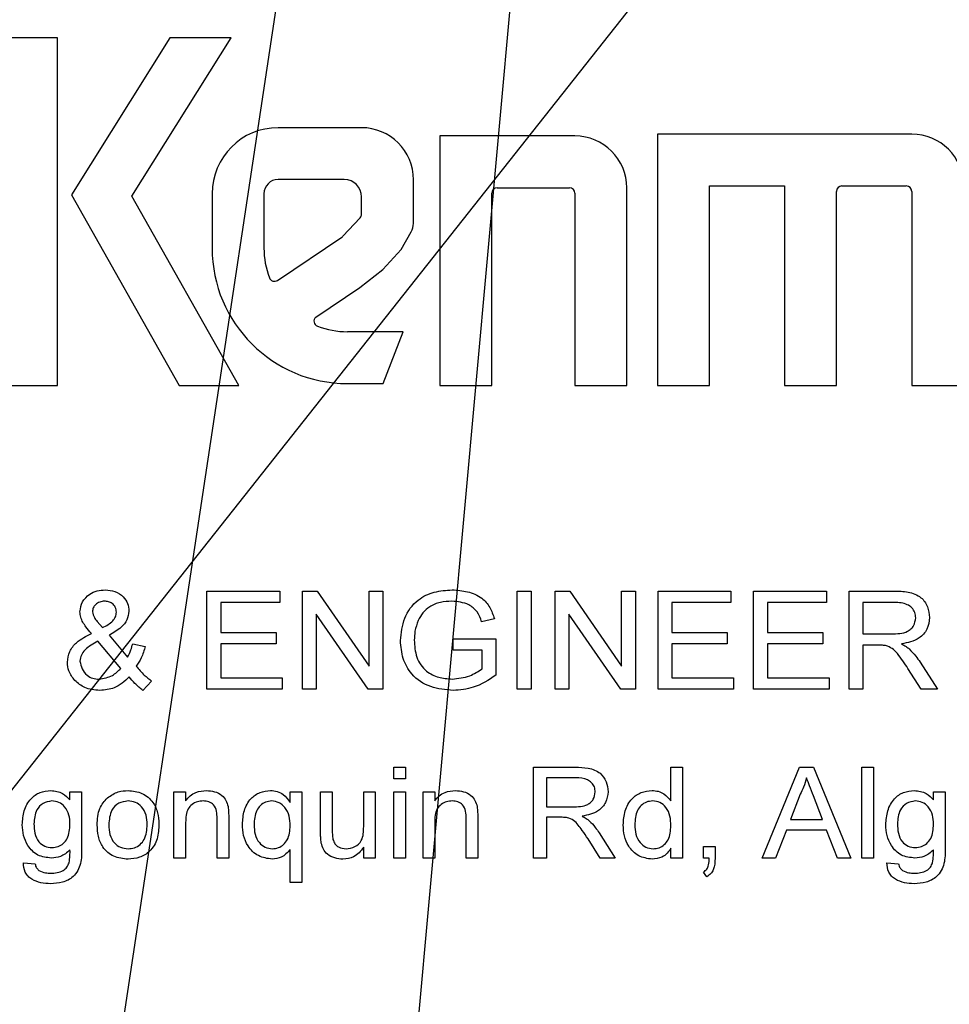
# Model space of a CAD drawing. Header units: inches. Extents: x 1880 to 2363, y -453 to -54.
# Tile 349 of 656: x 2040.146 to 2040.999, y -270.901 to -269.998. Entities that reach past the tile are written whole.
import ezdxf

# ---------------------------------------------------------------- set-up
doc = ezdxf.new("R2010")
doc.units = ezdxf.units.IN
doc.header["$LTSCALE"] = 0.5
doc.header["$MEASUREMENT"] = 0
doc.layers.add('DSS-M-S', color=53, linetype='Continuous')
doc.layers.add('SID-M-S', color=105, linetype='Continuous')

msp = doc.modelspace()

# ---------------------------------------------------------------- linework, layer by layer
at = {"layer": 'DSS-M-S', "linetype": 'Continuous', "lineweight": 25}
for p, q in [((2040.18055, -270.01425), (2040.13298, -270.01425)), ((2040.18055, -270.33319), (2040.18055, -270.01425)), ((2040.2836, -270.01425), (2040.19342, -270.15829)), ((2040.24877, -270.15954), (2040.33973, -270.01425)), ((2040.33973, -270.01425), (2040.2836, -270.01425)), ((2040.45939, -270.09672), (2040.38293, -270.09672)), ((2040.96462, -270.10262), (2040.73128, -270.10262)), ((2040.73128, -270.10262), (2040.73128, -270.33319)), ((2040.53148, -270.10431), (2040.53148, -270.33319)), ((2040.65544, -270.10431), (2040.53148, -270.10431)), ((2040.44372, -270.14429), (2040.38293, -270.14429)), ((2040.50718, -270.18448), (2040.50718, -270.14452)), ((2040.19342, -270.15829), (2040.29221, -270.33319)), ((2040.32237, -270.15728), (2040.32237, -270.20723)), ((2040.36994, -270.15728), (2040.36994, -270.20723)), ((2040.57905, -270.33319), (2040.57905, -270.15685)), ((2040.58402, -270.15188), (2040.65048, -270.15188)), ((2040.65544, -270.15685), (2040.65544, -270.33319)), ((2040.70301, -270.33319), (2040.70301, -270.15188)), ((2040.77885, -270.15019), (2040.84795, -270.15019)), ((2040.77885, -270.33319), (2040.77885, -270.15019)), ((2040.84795, -270.15019), (2040.84795, -270.33319)), ((2040.89552, -270.33319), (2040.89552, -270.15516)), ((2040.90049, -270.15019), (2040.95965, -270.15019)), ((2040.96462, -270.15516), (2040.96462, -270.33319)), ((2040.34685, -270.33319), (2040.24877, -270.15954)), ((2040.45961, -270.17591), (2040.45961, -270.16018)), ((2040.4424, -270.19635), (2040.45828, -270.1793)), ((2040.49601, -270.20859), (2040.50516, -270.19225)), ((2040.38234, -270.2368), (2040.44153, -270.19708)), ((2040.47903, -270.22682), (2040.49601, -270.20859)), ((2040.4579, -270.24339), (2040.47903, -270.22682)), ((2040.41748, -270.27051), (2040.4579, -270.24339)), ((2040.49771, -270.28393), (2040.44664, -270.28393)), ((2040.47929, -270.3315), (2040.49771, -270.28393)), ((2040.13298, -270.33319), (2040.18055, -270.33319)), ((2040.29221, -270.33319), (2040.34685, -270.33319)), ((2040.44664, -270.3315), (2040.47929, -270.3315)), ((2040.53148, -270.33319), (2040.57905, -270.33319)), ((2040.65544, -270.33319), (2040.70301, -270.33319)), ((2040.73128, -270.33319), (2040.77885, -270.33319)), ((2040.84795, -270.33319), (2040.89552, -270.33319)), ((2040.96462, -270.33319), (2041.01219, -270.33319)), ((2040.31756, -270.52196), (2040.38449, -270.52196)), ((2040.31756, -270.61196), (2040.31756, -270.52196)), ((2040.38449, -270.52196), (2040.38449, -270.53235)), ((2040.40526, -270.52196), (2040.41876, -270.52196)), ((2040.40526, -270.61196), (2040.40526, -270.52196)), ((2040.41876, -270.52196), (2040.46641, -270.59078)), ((2040.46641, -270.52196), (2040.4791, -270.52196)), ((2040.46641, -270.59078), (2040.46641, -270.52196)), ((2040.4791, -270.52196), (2040.4791, -270.61196)), ((2040.60256, -270.61196), (2040.60256, -270.52196)), ((2040.60256, -270.52196), (2040.61526, -270.52196)), ((2040.61526, -270.52196), (2040.61526, -270.61196)), ((2040.63718, -270.52196), (2040.65068, -270.52196)), ((2040.63718, -270.61196), (2040.63718, -270.52196)), ((2040.65068, -270.52196), (2040.69833, -270.59078)), ((2040.69833, -270.52196), (2040.71103, -270.52196)), ((2040.69833, -270.59078), (2040.69833, -270.52196)), ((2040.71103, -270.52196), (2040.71103, -270.61196)), ((2040.7318, -270.52196), (2040.79872, -270.52196)), ((2040.7318, -270.61196), (2040.7318, -270.52196)), ((2040.79872, -270.52196), (2040.79872, -270.53235)), ((2040.81949, -270.52196), (2040.88641, -270.52196)), ((2040.81949, -270.61196), (2040.81949, -270.52196)), ((2040.88641, -270.52196), (2040.88641, -270.53235)), ((2040.90718, -270.52196), (2040.94839, -270.52196)), ((2040.90718, -270.61196), (2040.90718, -270.52196)), ((2040.33026, -270.53235), (2040.33026, -270.56004)), ((2040.38449, -270.53235), (2040.33026, -270.53235)), ((2040.74449, -270.53235), (2040.74449, -270.56004)), ((2040.79872, -270.53235), (2040.74449, -270.53235)), ((2040.88641, -270.53235), (2040.83218, -270.53235)), ((2040.83218, -270.53235), (2040.83218, -270.56004)), ((2040.94888, -270.53235), (2040.91987, -270.53235)), ((2040.91987, -270.53235), (2040.91987, -270.56119)), ((2040.4656, -270.61196), (2040.41795, -270.54313)), ((2040.41795, -270.54313), (2040.41795, -270.61196)), ((2040.69752, -270.61196), (2040.64987, -270.54313)), ((2040.64987, -270.54313), (2040.64987, -270.61196)), ((2040.21689, -270.54985), (2040.22185, -270.55539)), ((2040.58147, -270.54733), (2040.56982, -270.55025)), ((2040.22778, -270.56244), (2040.24473, -270.58265)), ((2040.33026, -270.56004), (2040.38103, -270.56004)), ((2040.38103, -270.56004), (2040.38103, -270.57042)), ((2040.74449, -270.56004), (2040.79526, -270.56004)), ((2040.79526, -270.56004), (2040.79526, -270.57042)), ((2040.83218, -270.56004), (2040.88295, -270.56004)), ((2040.88295, -270.56004), (2040.88295, -270.57042)), ((2040.91987, -270.56119), (2040.94594, -270.56119)), ((2040.23844, -270.59282), (2040.21752, -270.56785)), ((2040.24949, -270.57023), (2040.26103, -270.57266)), ((2040.33026, -270.57042), (2040.33026, -270.60158)), ((2040.38103, -270.57042), (2040.33026, -270.57042)), ((2040.54372, -270.56581), (2040.58295, -270.56581)), ((2040.54372, -270.57619), (2040.54372, -270.56581)), ((2040.58295, -270.56581), (2040.58295, -270.59911)), ((2040.74449, -270.57042), (2040.74449, -270.60158)), ((2040.79526, -270.57042), (2040.74449, -270.57042)), ((2040.88295, -270.57042), (2040.83218, -270.57042)), ((2040.83218, -270.57042), (2040.83218, -270.60158)), ((2040.93393, -270.57158), (2040.91987, -270.57158)), ((2040.91987, -270.57158), (2040.91987, -270.61196)), ((2040.57026, -270.57619), (2040.54372, -270.57619)), ((2040.57026, -270.59325), (2040.57026, -270.57619)), ((2040.97234, -270.58712), (2040.98815, -270.61196)), ((2040.97327, -270.61196), (2040.96114, -270.59296)), ((2040.2668, -270.60445), (2040.25872, -270.61312)), ((2040.33026, -270.60158), (2040.3868, -270.60158)), ((2040.3868, -270.60158), (2040.3868, -270.61196)), ((2040.74449, -270.60158), (2040.80103, -270.60158)), ((2040.80103, -270.60158), (2040.80103, -270.61196)), ((2040.83218, -270.60158), (2040.88872, -270.60158)), ((2040.88872, -270.60158), (2040.88872, -270.61196)), ((2040.3868, -270.61196), (2040.31756, -270.61196)), ((2040.41795, -270.61196), (2040.40526, -270.61196)), ((2040.4791, -270.61196), (2040.4656, -270.61196)), ((2040.61526, -270.61196), (2040.60256, -270.61196)), ((2040.64987, -270.61196), (2040.63718, -270.61196)), ((2040.71103, -270.61196), (2040.69752, -270.61196)), ((2040.80103, -270.61196), (2040.7318, -270.61196)), ((2040.88872, -270.61196), (2040.81949, -270.61196)), ((2040.91987, -270.61196), (2040.90718, -270.61196)), ((2040.98815, -270.61196), (2040.97327, -270.61196)), ((2040.4893, -270.68356), (2040.49998, -270.68356)), ((2040.4893, -270.69424), (2040.4893, -270.68356)), ((2040.49998, -270.68356), (2040.49998, -270.69424)), ((2040.6175, -270.68356), (2040.65566, -270.68356)), ((2040.6175, -270.76689), (2040.6175, -270.68356)), ((2040.74357, -270.68356), (2040.75425, -270.68356)), ((2040.74357, -270.71434), (2040.74357, -270.68356)), ((2040.75425, -270.68356), (2040.75425, -270.76689)), ((2040.8272, -270.76689), (2040.86149, -270.68356)), ((2040.86149, -270.68356), (2040.87458, -270.68356)), ((2040.87458, -270.68356), (2040.90887, -270.76689)), ((2040.91878, -270.68356), (2040.92947, -270.68356)), ((2040.91878, -270.76689), (2040.91878, -270.68356)), ((2040.92947, -270.68356), (2040.92947, -270.76689)), ((2040.49998, -270.69424), (2040.4893, -270.69424)), ((2040.65611, -270.69317), (2040.62925, -270.69317)), ((2040.62925, -270.69317), (2040.62925, -270.71988)), ((2040.19189, -270.70599), (2040.20257, -270.70599)), ((2040.19189, -270.71347), (2040.19189, -270.70599)), ((2040.20257, -270.70599), (2040.20257, -270.75789)), ((2040.28737, -270.70599), (2040.29806, -270.70599)), ((2040.28737, -270.76689), (2040.28737, -270.70599)), ((2040.29806, -270.70599), (2040.29806, -270.71449)), ((2040.39399, -270.71583), (2040.39399, -270.70599)), ((2040.39399, -270.70599), (2040.40468, -270.70599)), ((2040.40468, -270.70599), (2040.40468, -270.78933)), ((2040.42199, -270.70599), (2040.43267, -270.70599)), ((2040.42199, -270.74354), (2040.42199, -270.70599)), ((2040.43267, -270.70599), (2040.43267, -270.73911)), ((2040.46152, -270.70599), (2040.4722, -270.70599)), ((2040.46152, -270.73798), (2040.46152, -270.70599)), ((2040.4722, -270.70599), (2040.4722, -270.76689)), ((2040.4893, -270.76689), (2040.4893, -270.70599)), ((2040.4893, -270.70599), (2040.49998, -270.70599)), ((2040.49998, -270.70599), (2040.49998, -270.76689)), ((2040.51601, -270.76689), (2040.51601, -270.70599)), ((2040.51601, -270.70599), (2040.52669, -270.70599)), ((2040.52669, -270.70599), (2040.52669, -270.71449)), ((2040.86223, -270.70833), (2040.85326, -270.73164)), ((2040.98462, -270.70599), (2040.99531, -270.70599)), ((2040.98462, -270.71347), (2040.98462, -270.70599)), ((2040.99531, -270.70599), (2040.99531, -270.75789)), ((2040.88283, -270.73164), (2040.87446, -270.70995)), ((2040.62925, -270.71988), (2040.65339, -270.71988)), ((2040.29806, -270.73424), (2040.29806, -270.76689)), ((2040.3269, -270.76689), (2040.3269, -270.73053)), ((2040.33759, -270.72963), (2040.33759, -270.76689)), ((2040.52669, -270.73424), (2040.52669, -270.76689)), ((2040.55554, -270.76689), (2040.55554, -270.73053)), ((2040.56622, -270.72963), (2040.56622, -270.76689)), ((2040.64228, -270.7295), (2040.62925, -270.7295)), ((2040.62925, -270.7295), (2040.62925, -270.76689)), ((2040.85326, -270.73164), (2040.88283, -270.73164)), ((2040.67783, -270.74389), (2040.69247, -270.76689)), ((2040.84959, -270.74125), (2040.83972, -270.76689)), ((2040.8865, -270.74125), (2040.84959, -270.74125)), ((2040.89635, -270.76689), (2040.8865, -270.74125)), ((2040.6787, -270.76689), (2040.66747, -270.7493)), ((2040.39399, -270.78933), (2040.39399, -270.75906)), ((2040.46152, -270.76689), (2040.46152, -270.75694)), ((2040.74357, -270.76689), (2040.74357, -270.75769)), ((2040.77349, -270.75621), (2040.78417, -270.75621)), ((2040.77349, -270.76689), (2040.77349, -270.75621)), ((2040.78417, -270.75621), (2040.78417, -270.76689)), ((2040.14915, -270.77117), (2040.15984, -270.77223)), ((2040.29806, -270.76689), (2040.28737, -270.76689)), ((2040.33759, -270.76689), (2040.3269, -270.76689)), ((2040.4722, -270.76689), (2040.46152, -270.76689)), ((2040.49998, -270.76689), (2040.4893, -270.76689)), ((2040.52669, -270.76689), (2040.51601, -270.76689)), ((2040.56622, -270.76689), (2040.55554, -270.76689)), ((2040.62925, -270.76689), (2040.6175, -270.76689)), ((2040.69247, -270.76689), (2040.6787, -270.76689)), ((2040.75425, -270.76689), (2040.74357, -270.76689)), ((2040.77879, -270.76689), (2040.77349, -270.76689)), ((2040.83972, -270.76689), (2040.8272, -270.76689)), ((2040.90887, -270.76689), (2040.89635, -270.76689)), ((2040.92947, -270.76689), (2040.91878, -270.76689)), ((2040.94189, -270.77117), (2040.95257, -270.77223)), ((2040.77669, -270.78399), (2040.77349, -270.77971)), ((2040.40468, -270.78933), (2040.39399, -270.78933))]:
    msp.add_line(p, q, dxfattribs=at)
for centre, radius, start, end in [((2040.38293, -270.15728), 0.06056, 90, 180), ((2040.45939, -270.14452), 0.0478, 0, 90), ((2040.96462, -270.15019), 0.04757, 0, 90), ((2040.65544, -270.15188), 0.04757, 360, 90), ((2040.38293, -270.15728), 0.01299, 90, 180), ((2040.44372, -270.16018), 0.01589, 0, 90), ((2040.58402, -270.15685), 0.00497, 90, 180), ((2040.65048, -270.15685), 0.00497, 0, 90), ((2040.90049, -270.15516), 0.00497, 90, 180), ((2040.95965, -270.15516), 0.00497, 360, 90), ((2040.45465, -270.17591), 0.00497, 317.02554, 360), ((2040.49129, -270.18448), 0.01589, 330.76199, 0), ((2040.43877, -270.19296), 0.00497, 303.86017, 317.02554), ((2040.44664, -270.20723), 0.12427, 180, 270), ((2040.44664, -270.20723), 0.0767, 180, 200.77538), ((2040.37957, -270.23268), 0.00497, 200.77538, 303.86017), ((2040.42084, -270.27417), 0.00497, 132.55757, 248.92055), ((2040.44664, -270.20723), 0.0767, 248.92055, 270.00004)]:
    msp.add_arc(centre, radius, start, end, dxfattribs=at)
for points, knots in [([(2040.20103, -270.54093), (2040.20153, -270.53774), (2040.20256, -270.53135), (2040.20924, -270.52487), (2040.21672, -270.5213), (2040.22175, -270.52097), (2040.22426, -270.52081)], [0, 0, 0, 0, 0.278633, 0.558553, 0.779079, 1, 1, 1, 1]), ([(2040.22426, -270.52081), (2040.22733, -270.52106), (2040.23344, -270.52155), (2040.24063, -270.52653), (2040.24529, -270.53306), (2040.24578, -270.53786), (2040.24603, -270.54026)], [0, 0, 0, 0, 0.280303, 0.559838, 0.779944, 1, 1, 1, 1]), ([(2040.49526, -270.5674), (2040.496, -270.56039), (2040.49749, -270.54642), (2040.50946, -270.52975), (2040.52618, -270.52192), (2040.53718, -270.52118), (2040.54269, -270.52081)], [0, 0, 0, 0, 0.2801238, 0.5588945, 0.779127, 1, 1, 1, 1]), ([(2040.54269, -270.52081), (2040.54746, -270.52112), (2040.557, -270.52173), (2040.56958, -270.52713), (2040.57795, -270.53658), (2040.58029, -270.54374), (2040.58147, -270.54733)], [0, 0, 0, 0, 0.280465, 0.560101, 0.779616, 1, 1, 1, 1]), ([(2040.94839, -270.52196), (2040.95273, -270.52202), (2040.96134, -270.52213), (2040.97316, -270.52648), (2040.97986, -270.53604), (2040.98064, -270.54283), (2040.98103, -270.54623)], [0, 0, 0, 0, 0.281669, 0.559896, 0.779789, 1, 1, 1, 1]), ([(2040.22365, -270.53119), (2040.22212, -270.53132), (2040.21904, -270.53158), (2040.21538, -270.53398), (2040.21295, -270.53722), (2040.21269, -270.53963), (2040.21256, -270.54084)], [0, 0, 0, 0, 0.2802578, 0.5600752, 0.7800844, 1, 1, 1, 1]), ([(2040.23449, -270.54133), (2040.23431, -270.53976), (2040.23396, -270.53664), (2040.23092, -270.53328), (2040.22732, -270.53144), (2040.22488, -270.53128), (2040.22365, -270.53119)], [0, 0, 0, 0, 0.2795616, 0.5589286, 0.7792927, 1, 1, 1, 1]), ([(2040.54247, -270.53119), (2040.53893, -270.53137), (2040.53184, -270.53172), (2040.52253, -270.53554), (2040.51556, -270.54162), (2040.51289, -270.54652), (2040.51155, -270.54897)], [0, 0, 0, 0, 0.280358, 0.560155, 0.77996, 1, 1, 1, 1]), ([(2040.56982, -270.55025), (2040.56868, -270.54703), (2040.56639, -270.54062), (2040.55662, -270.53252), (2040.54784, -270.5317), (2040.54247, -270.53119)], [0, 0, 0, 0, 0.281225, 0.560372, 1, 1, 1, 1]), ([(2040.96833, -270.5465), (2040.96817, -270.5448), (2040.96785, -270.54141), (2040.96491, -270.53708), (2040.95876, -270.53279), (2040.95295, -270.53253), (2040.94888, -270.53235)], [0, 0, 0, 0, 0.186862, 0.373535, 0.560376, 1, 1, 1, 1]), ([(2040.21154, -270.56073), (2040.20982, -270.55877), (2040.207, -270.55555), (2040.20362, -270.55063), (2040.20151, -270.54597), (2040.20119, -270.54261), (2040.20103, -270.54093)], [0, 0, 0, 0, 0.340345, 0.5605108, 0.7803711, 1, 1, 1, 1]), ([(2040.21256, -270.54084), (2040.21297, -270.54271), (2040.21371, -270.54608), (2040.21591, -270.54869), (2040.21689, -270.54985)], [0, 0, 0, 0, 0.557494, 1, 1, 1, 1]), ([(2040.22185, -270.55539), (2040.22522, -270.55368), (2040.22992, -270.55131), (2040.23401, -270.54575), (2040.23433, -270.5428), (2040.23449, -270.54133)], [0, 0, 0, 0, 0.560577, 0.780321, 1, 1, 1, 1]), ([(2040.24603, -270.54026), (2040.24561, -270.54308), (2040.24477, -270.54874), (2040.23795, -270.55667), (2040.23164, -270.56025), (2040.22778, -270.56244)], [0, 0, 0, 0, 0.278885, 0.558997, 1, 1, 1, 1]), ([(2040.94594, -270.56119), (2040.95115, -270.56111), (2040.95766, -270.56101), (2040.96405, -270.55679), (2040.96733, -270.55283), (2040.96793, -270.54903), (2040.96833, -270.5465)], [0, 0, 0, 0, 0.499855, 0.625533, 0.751174, 1, 1, 1, 1]), ([(2040.98103, -270.54623), (2040.98058, -270.54989), (2040.97969, -270.55722), (2040.97027, -270.56741), (2040.96092, -270.56928), (2040.95521, -270.57042)], [0, 0, 0, 0, 0.279911, 0.559723, 1, 1, 1, 1]), ([(2040.51155, -270.54897), (2040.51038, -270.55223), (2040.50828, -270.55804), (2040.50805, -270.56421), (2040.50795, -270.56693)], [0, 0, 0, 0, 0.5597373, 1, 1, 1, 1]), ([(2040.18949, -270.58719), (2040.18994, -270.58378), (2040.19086, -270.57694), (2040.199, -270.56726), (2040.20678, -270.5632), (2040.21154, -270.56073)], [0, 0, 0, 0, 0.279186, 0.559155, 1, 1, 1, 1]), ([(2040.21752, -270.56785), (2040.21326, -270.57017), (2040.20731, -270.57342), (2040.20195, -270.58046), (2040.20133, -270.58423), (2040.20103, -270.58611)], [0, 0, 0, 0, 0.560438, 0.780681, 1, 1, 1, 1]), ([(2040.24473, -270.58265), (2040.24585, -270.58042), (2040.24786, -270.57643), (2040.24899, -270.57212), (2040.24949, -270.57023)], [0, 0, 0, 0, 0.559831, 1, 1, 1, 1]), ([(2040.26103, -270.57266), (2040.25996, -270.57628), (2040.25806, -270.58275), (2040.25431, -270.58834), (2040.25266, -270.5908)], [0, 0, 0, 0, 0.560222, 1, 1, 1, 1]), ([(2040.5437, -270.61312), (2040.53668, -270.6125), (2040.52269, -270.61126), (2040.50561, -270.6001), (2040.49664, -270.58391), (2040.49572, -270.57291), (2040.49526, -270.5674)], [0, 0, 0, 0, 0.280383, 0.5593702, 0.7794728, 1, 1, 1, 1]), ([(2040.50795, -270.56693), (2040.50828, -270.57224), (2040.50894, -270.58282), (2040.51769, -270.59567), (2040.53024, -270.60165), (2040.53851, -270.60237), (2040.54265, -270.60273)], [0, 0, 0, 0, 0.280565, 0.558904, 0.779212, 1, 1, 1, 1]), ([(2040.9407, -270.57199), (2040.93944, -270.57184), (2040.93719, -270.57157), (2040.93493, -270.57158), (2040.93393, -270.57158)], [0, 0, 0, 0, 0.559879, 1, 1, 1, 1]), ([(2040.96114, -270.59296), (2040.9581, -270.58828), (2040.95388, -270.58177), (2040.947, -270.57421), (2040.9428, -270.57273), (2040.9407, -270.57199)], [0, 0, 0, 0, 0.56078, 0.78056, 1, 1, 1, 1]), ([(2040.95521, -270.57042), (2040.95664, -270.57115), (2040.95919, -270.57245), (2040.96142, -270.57425), (2040.9624, -270.57504)], [0, 0, 0, 0, 0.560118, 1, 1, 1, 1]), ([(2040.9624, -270.57504), (2040.96445, -270.57714), (2040.9681, -270.58089), (2040.97104, -270.58522), (2040.97234, -270.58712)], [0, 0, 0, 0, 0.559902, 1, 1, 1, 1]), ([(2040.19636, -270.60394), (2040.19419, -270.60116), (2040.19032, -270.59618), (2040.18974, -270.58994), (2040.18949, -270.58719)], [0, 0, 0, 0, 0.5596481, 1, 1, 1, 1]), ([(2040.20103, -270.58611), (2040.20151, -270.58856), (2040.20249, -270.59349), (2040.20695, -270.59913), (2040.2127, -270.60236), (2040.21665, -270.60261), (2040.21862, -270.60273)], [0, 0, 0, 0, 0.2788865, 0.5592338, 0.7793187, 1, 1, 1, 1]), ([(2040.25266, -270.5908), (2040.25502, -270.59364), (2040.25922, -270.59873), (2040.26448, -270.6027), (2040.2668, -270.60445)], [0, 0, 0, 0, 0.559946, 1, 1, 1, 1]), ([(2040.21862, -270.60273), (2040.22292, -270.60201), (2040.2306, -270.60073), (2040.23604, -270.59524), (2040.23844, -270.59282)], [0, 0, 0, 0, 0.55909, 1, 1, 1, 1]), ([(2040.24635, -270.60075), (2040.242, -270.60467), (2040.23421, -270.61168), (2040.22387, -270.61268), (2040.21931, -270.61312)], [0, 0, 0, 0, 0.559485, 1, 1, 1, 1]), ([(2040.25872, -270.61312), (2040.25618, -270.61104), (2040.25164, -270.60733), (2040.24797, -270.60276), (2040.24635, -270.60075)], [0, 0, 0, 0, 0.55975, 1, 1, 1, 1]), ([(2040.54265, -270.60273), (2040.54823, -270.60213), (2040.55819, -270.60105), (2040.56657, -270.59564), (2040.57026, -270.59325)], [0, 0, 0, 0, 0.559587, 1, 1, 1, 1]), ([(2040.58295, -270.59911), (2040.57622, -270.6035), (2040.5642, -270.61135), (2040.54997, -270.61258), (2040.5437, -270.61312)], [0, 0, 0, 0, 0.559852, 1, 1, 1, 1]), ([(2040.21931, -270.61312), (2040.21445, -270.61274), (2040.20577, -270.61207), (2040.19923, -270.60642), (2040.19636, -270.60394)], [0, 0, 0, 0, 0.559913, 1, 1, 1, 1]), ([(2040.65566, -270.68356), (2040.65967, -270.68361), (2040.66765, -270.68371), (2040.67859, -270.68774), (2040.6848, -270.69659), (2040.68552, -270.70288), (2040.68588, -270.70603)], [0, 0, 0, 0, 0.281669, 0.559896, 0.779789, 1, 1, 1, 1]), ([(2040.67413, -270.70628), (2040.67398, -270.70471), (2040.67368, -270.70156), (2040.67096, -270.69755), (2040.66526, -270.69358), (2040.65989, -270.69334), (2040.65611, -270.69317)], [0, 0, 0, 0, 0.186862, 0.373535, 0.560376, 1, 1, 1, 1]), ([(2040.86804, -270.69317), (2040.86722, -270.69611), (2040.86576, -270.70135), (2040.86331, -270.7062), (2040.86223, -270.70833)], [0, 0, 0, 0, 0.559891, 1, 1, 1, 1]), ([(2040.87446, -270.70995), (2040.87327, -270.70682), (2040.87113, -270.70122), (2040.86898, -270.69563), (2040.86804, -270.69317)], [0, 0, 0, 0, 0.56, 1, 1, 1, 1]), ([(2040.14808, -270.73626), (2040.14842, -270.73198), (2040.14909, -270.72343), (2040.15487, -270.71257), (2040.16413, -270.70588), (2040.17088, -270.70525), (2040.17426, -270.70493)], [0, 0, 0, 0, 0.280758, 0.560308, 0.779979, 1, 1, 1, 1]), ([(2040.17426, -270.70493), (2040.17812, -270.70541), (2040.18502, -270.70628), (2040.18979, -270.71127), (2040.19189, -270.71347)], [0, 0, 0, 0, 0.558708, 1, 1, 1, 1]), ([(2040.22619, -270.71162), (2040.22943, -270.70943), (2040.23521, -270.7055), (2040.24215, -270.7051), (2040.24521, -270.70493)], [0, 0, 0, 0, 0.559001, 1, 1, 1, 1]), ([(2040.24521, -270.70493), (2040.24962, -270.70539), (2040.25845, -270.70633), (2040.26819, -270.71477), (2040.27291, -270.72522), (2040.27329, -270.73213), (2040.27349, -270.73559)], [0, 0, 0, 0, 0.279665, 0.558753, 0.779029, 1, 1, 1, 1]), ([(2040.29806, -270.71449), (2040.29936, -270.71287), (2040.30196, -270.70962), (2040.30848, -270.70569), (2040.31384, -270.70522), (2040.31712, -270.70493)], [0, 0, 0, 0, 0.2804567, 0.5606826, 1, 1, 1, 1]), ([(2040.31712, -270.70493), (2040.31965, -270.70512), (2040.3247, -270.70552), (2040.33125, -270.70866), (2040.33544, -270.71388), (2040.33649, -270.71772), (2040.33702, -270.71965)], [0, 0, 0, 0, 0.280304, 0.5601666, 0.7797162, 1, 1, 1, 1]), ([(2040.35019, -270.73588), (2040.35049, -270.73164), (2040.3511, -270.72318), (2040.35683, -270.71241), (2040.36609, -270.70598), (2040.37275, -270.70528), (2040.37608, -270.70493)], [0, 0, 0, 0, 0.280807, 0.56017, 0.779958, 1, 1, 1, 1]), ([(2040.37608, -270.70493), (2040.37814, -270.70509), (2040.38225, -270.70541), (2040.38898, -270.70885), (2040.39209, -270.71318), (2040.39399, -270.71583)], [0, 0, 0, 0, 0.280425, 0.560612, 1, 1, 1, 1]), ([(2040.52669, -270.71449), (2040.52799, -270.71287), (2040.53059, -270.70962), (2040.53711, -270.70569), (2040.54248, -270.70522), (2040.54575, -270.70493)], [0, 0, 0, 0, 0.2804567, 0.5606826, 1, 1, 1, 1]), ([(2040.54575, -270.70493), (2040.54828, -270.70512), (2040.55333, -270.70552), (2040.55988, -270.70866), (2040.56407, -270.71388), (2040.56512, -270.71772), (2040.56565, -270.71965)], [0, 0, 0, 0, 0.280304, 0.560167, 0.779716, 1, 1, 1, 1]), ([(2040.65339, -270.71988), (2040.65821, -270.71981), (2040.66425, -270.71972), (2040.67016, -270.71581), (2040.6732, -270.71214), (2040.67375, -270.70862), (2040.67413, -270.70628)], [0, 0, 0, 0, 0.499855, 0.625533, 0.751174, 1, 1, 1, 1]), ([(2040.68588, -270.70603), (2040.68547, -270.70942), (2040.68464, -270.71621), (2040.67592, -270.72564), (2040.66726, -270.72737), (2040.66197, -270.72843)], [0, 0, 0, 0, 0.279911, 0.559723, 1, 1, 1, 1]), ([(2040.69977, -270.73649), (2040.70008, -270.73216), (2040.70069, -270.72352), (2040.70653, -270.71247), (2040.71606, -270.70598), (2040.72287, -270.70528), (2040.72628, -270.70493)], [0, 0, 0, 0, 0.280866, 0.560109, 0.779903, 1, 1, 1, 1]), ([(2040.72628, -270.70493), (2040.72819, -270.70506), (2040.73203, -270.70532), (2040.73839, -270.70826), (2040.74161, -270.71204), (2040.74357, -270.71434)], [0, 0, 0, 0, 0.280632, 0.56103, 1, 1, 1, 1]), ([(2040.94082, -270.73626), (2040.94116, -270.73198), (2040.94182, -270.72343), (2040.9476, -270.71257), (2040.95686, -270.70588), (2040.96362, -270.70525), (2040.967, -270.70493)], [0, 0, 0, 0, 0.280758, 0.560308, 0.779979, 1, 1, 1, 1]), ([(2040.967, -270.70493), (2040.97085, -270.70541), (2040.97776, -270.70628), (2040.98252, -270.71127), (2040.98462, -270.71347)], [0, 0, 0, 0, 0.558708, 1, 1, 1, 1]), ([(2040.17513, -270.71454), (2040.17234, -270.71499), (2040.16676, -270.71588), (2040.15963, -270.72382), (2040.1591, -270.73109), (2040.15877, -270.73553)], [0, 0, 0, 0, 0.279462, 0.559602, 1, 1, 1, 1]), ([(2040.19189, -270.73586), (2040.19176, -270.733), (2040.1915, -270.72731), (2040.1878, -270.72004), (2040.18186, -270.71533), (2040.17737, -270.7148), (2040.17513, -270.71454)], [0, 0, 0, 0, 0.281001, 0.560162, 0.780244, 1, 1, 1, 1]), ([(2040.21686, -270.73644), (2040.21712, -270.73119), (2040.21757, -270.72184), (2040.22356, -270.71474), (2040.22619, -270.71162)], [0, 0, 0, 0, 0.560964, 1, 1, 1, 1]), ([(2040.24521, -270.71454), (2040.24223, -270.71493), (2040.23629, -270.71572), (2040.22842, -270.72393), (2040.22788, -270.73168), (2040.22755, -270.73641)], [0, 0, 0, 0, 0.279978, 0.559846, 1, 1, 1, 1]), ([(2040.2628, -270.73609), (2040.26266, -270.73315), (2040.26237, -270.72729), (2040.2584, -270.71987), (2040.25213, -270.71526), (2040.24751, -270.71478), (2040.24521, -270.71454)], [0, 0, 0, 0, 0.281019, 0.560084, 0.78001, 1, 1, 1, 1]), ([(2040.31423, -270.71454), (2040.31242, -270.71469), (2040.30879, -270.71497), (2040.30381, -270.71743), (2040.29837, -270.72348), (2040.29819, -270.7298), (2040.29806, -270.73424)], [0, 0, 0, 0, 0.187373, 0.374547, 0.560894, 1, 1, 1, 1]), ([(2040.3269, -270.73053), (2040.32689, -270.72834), (2040.32686, -270.72399), (2040.32445, -270.71802), (2040.3194, -270.71498), (2040.31596, -270.71469), (2040.31423, -270.71454)], [0, 0, 0, 0, 0.281719, 0.559423, 0.779415, 1, 1, 1, 1]), ([(2040.37705, -270.71454), (2040.37514, -270.71474), (2040.37131, -270.71514), (2040.36646, -270.71848), (2040.36146, -270.72529), (2040.36112, -270.73185), (2040.36088, -270.73644)], [0, 0, 0, 0, 0.18681, 0.373698, 0.560659, 1, 1, 1, 1]), ([(2040.39399, -270.7373), (2040.39386, -270.73432), (2040.3936, -270.72838), (2040.39002, -270.72072), (2040.38405, -270.71552), (2040.37938, -270.71487), (2040.37705, -270.71454)], [0, 0, 0, 0, 0.281174, 0.560562, 0.780657, 1, 1, 1, 1]), ([(2040.54287, -270.71454), (2040.54105, -270.71469), (2040.53742, -270.71497), (2040.53245, -270.71743), (2040.527, -270.72348), (2040.52682, -270.7298), (2040.52669, -270.73424)], [0, 0, 0, 0, 0.187373, 0.374547, 0.560894, 1, 1, 1, 1]), ([(2040.55554, -270.73053), (2040.55552, -270.72834), (2040.5555, -270.72399), (2040.55308, -270.71802), (2040.54803, -270.71498), (2040.54459, -270.71469), (2040.54287, -270.71454)], [0, 0, 0, 0, 0.281719, 0.559423, 0.779415, 1, 1, 1, 1]), ([(2040.72673, -270.71454), (2040.7248, -270.71473), (2040.72095, -270.71509), (2040.71603, -270.7184), (2040.711, -270.72525), (2040.71068, -270.73185), (2040.71045, -270.73648)], [0, 0, 0, 0, 0.186936, 0.373703, 0.560604, 1, 1, 1, 1]), ([(2040.74357, -270.73728), (2040.74346, -270.7343), (2040.74323, -270.72835), (2040.7399, -270.72051), (2040.73376, -270.71539), (2040.72907, -270.71483), (2040.72673, -270.71454)], [0, 0, 0, 0, 0.281247, 0.56054, 0.780398, 1, 1, 1, 1]), ([(2040.96786, -270.71454), (2040.96508, -270.71499), (2040.9595, -270.71588), (2040.95236, -270.72382), (2040.95183, -270.73109), (2040.9515, -270.73553)], [0, 0, 0, 0, 0.279462, 0.559602, 1, 1, 1, 1]), ([(2040.98462, -270.73586), (2040.98449, -270.733), (2040.98423, -270.72731), (2040.98053, -270.72004), (2040.97459, -270.71533), (2040.9701, -270.7148), (2040.96786, -270.71454)], [0, 0, 0, 0, 0.281001, 0.560162, 0.780244, 1, 1, 1, 1]), ([(2040.33702, -270.71965), (2040.33722, -270.72151), (2040.33759, -270.72483), (2040.33759, -270.72816), (2040.33759, -270.72963)], [0, 0, 0, 0, 0.559768, 1, 1, 1, 1]), ([(2040.56565, -270.71965), (2040.56586, -270.72151), (2040.56622, -270.72483), (2040.56622, -270.72816), (2040.56622, -270.72963)], [0, 0, 0, 0, 0.559768, 1, 1, 1, 1]), ([(2040.17478, -270.76689), (2040.17046, -270.76644), (2040.16182, -270.76553), (2040.15317, -270.75641), (2040.14875, -270.74633), (2040.14831, -270.73962), (2040.14808, -270.73626)], [0, 0, 0, 0, 0.2793934, 0.5582325, 0.7789858, 1, 1, 1, 1]), ([(2040.15877, -270.73553), (2040.15888, -270.73841), (2040.1591, -270.74416), (2040.16237, -270.75178), (2040.16848, -270.75652), (2040.17302, -270.75703), (2040.17529, -270.75728)], [0, 0, 0, 0, 0.281209, 0.560364, 0.780157, 1, 1, 1, 1]), ([(2040.17529, -270.75728), (2040.1772, -270.7571), (2040.18102, -270.75675), (2040.186, -270.75366), (2040.19126, -270.74703), (2040.19163, -270.74046), (2040.19189, -270.73586)], [0, 0, 0, 0, 0.187058, 0.373964, 0.560921, 1, 1, 1, 1]), ([(2040.24521, -270.76796), (2040.2407, -270.7675), (2040.2317, -270.76658), (2040.22175, -270.75787), (2040.21739, -270.74701), (2040.21704, -270.73997), (2040.21686, -270.73644)], [0, 0, 0, 0, 0.279706, 0.558494, 0.778914, 1, 1, 1, 1]), ([(2040.22755, -270.73641), (2040.22768, -270.73939), (2040.22794, -270.74533), (2040.23178, -270.75298), (2040.23819, -270.75763), (2040.24287, -270.75811), (2040.24521, -270.75835)], [0, 0, 0, 0, 0.28107, 0.560152, 0.780021, 1, 1, 1, 1]), ([(2040.27349, -270.73559), (2040.27333, -270.74018), (2040.27301, -270.7493), (2040.26625, -270.76072), (2040.25593, -270.76692), (2040.24878, -270.76761), (2040.24521, -270.76796)], [0, 0, 0, 0, 0.281038, 0.559477, 0.779629, 1, 1, 1, 1]), ([(2040.24521, -270.75835), (2040.24721, -270.75818), (2040.25121, -270.75784), (2040.25644, -270.75463), (2040.26206, -270.74779), (2040.2625, -270.74091), (2040.2628, -270.73609)], [0, 0, 0, 0, 0.187177, 0.374201, 0.561245, 1, 1, 1, 1]), ([(2040.37754, -270.76796), (2040.37313, -270.76731), (2040.3643, -270.766), (2040.35518, -270.75684), (2040.35073, -270.74629), (2040.35037, -270.73935), (2040.35019, -270.73588)], [0, 0, 0, 0, 0.27883, 0.558445, 0.778947, 1, 1, 1, 1]), ([(2040.36088, -270.73644), (2040.36101, -270.73935), (2040.36127, -270.74515), (2040.36489, -270.75262), (2040.3709, -270.75749), (2040.37547, -270.75806), (2040.37775, -270.75835)], [0, 0, 0, 0, 0.281086, 0.560306, 0.780331, 1, 1, 1, 1]), ([(2040.64854, -270.72988), (2040.64737, -270.72974), (2040.64529, -270.7295), (2040.6432, -270.7295), (2040.64228, -270.7295)], [0, 0, 0, 0, 0.559879, 1, 1, 1, 1]), ([(2040.66747, -270.7493), (2040.66573, -270.74666), (2040.66288, -270.74232), (2040.65859, -270.73656), (2040.65437, -270.73194), (2040.65048, -270.73057), (2040.64854, -270.72988)], [0, 0, 0, 0, 0.340547, 0.560876, 0.780608, 1, 1, 1, 1]), ([(2040.66197, -270.72843), (2040.6633, -270.72911), (2040.66566, -270.73031), (2040.66773, -270.73197), (2040.66863, -270.7327)], [0, 0, 0, 0, 0.560118, 1, 1, 1, 1]), ([(2040.66863, -270.7327), (2040.67053, -270.73465), (2040.67391, -270.73812), (2040.67663, -270.74213), (2040.67783, -270.74389)], [0, 0, 0, 0, 0.559902, 1, 1, 1, 1]), ([(2040.72631, -270.76796), (2040.722, -270.76732), (2040.71338, -270.76604), (2040.7046, -270.75696), (2040.70036, -270.74665), (2040.69996, -270.73988), (2040.69977, -270.73649)], [0, 0, 0, 0, 0.278935, 0.55811, 0.778859, 1, 1, 1, 1]), ([(2040.71045, -270.73648), (2040.71058, -270.73937), (2040.71083, -270.74514), (2040.71441, -270.75259), (2040.72038, -270.75744), (2040.72491, -270.75804), (2040.72718, -270.75835)], [0, 0, 0, 0, 0.281144, 0.56043, 0.780457, 1, 1, 1, 1]), ([(2040.96751, -270.76689), (2040.96319, -270.76644), (2040.95456, -270.76553), (2040.94591, -270.75641), (2040.94149, -270.74633), (2040.94104, -270.73962), (2040.94082, -270.73626)], [0, 0, 0, 0, 0.279393, 0.558232, 0.778986, 1, 1, 1, 1]), ([(2040.9515, -270.73553), (2040.95162, -270.73841), (2040.95184, -270.74416), (2040.95511, -270.75178), (2040.96122, -270.75652), (2040.96576, -270.75703), (2040.96803, -270.75728)], [0, 0, 0, 0, 0.2812085, 0.5603644, 0.7801571, 1, 1, 1, 1]), ([(2040.96803, -270.75728), (2040.96994, -270.7571), (2040.97376, -270.75675), (2040.97874, -270.75366), (2040.984, -270.74703), (2040.98436, -270.74046), (2040.98462, -270.73586)], [0, 0, 0, 0, 0.187058, 0.373964, 0.560921, 1, 1, 1, 1]), ([(2040.37775, -270.75835), (2040.37962, -270.75816), (2040.38335, -270.75778), (2040.38812, -270.75461), (2040.39329, -270.7482), (2040.3937, -270.74179), (2040.39399, -270.7373)], [0, 0, 0, 0, 0.187008, 0.374094, 0.561188, 1, 1, 1, 1]), ([(2040.42261, -270.75312), (2040.42238, -270.75134), (2040.42198, -270.74816), (2040.42199, -270.74495), (2040.42199, -270.74354)], [0, 0, 0, 0, 0.55984, 1, 1, 1, 1]), ([(2040.43267, -270.73911), (2040.43267, -270.74112), (2040.43266, -270.74469), (2040.43311, -270.74824), (2040.43331, -270.7498)], [0, 0, 0, 0, 0.560241, 1, 1, 1, 1]), ([(2040.44529, -270.75835), (2040.44807, -270.75798), (2040.4536, -270.75725), (2040.46138, -270.74988), (2040.46146, -270.7425), (2040.46152, -270.73798)], [0, 0, 0, 0, 0.280508, 0.559306, 1, 1, 1, 1]), ([(2040.72718, -270.75835), (2040.72905, -270.75817), (2040.73281, -270.75781), (2040.73766, -270.75471), (2040.74287, -270.74824), (2040.74328, -270.7418), (2040.74357, -270.73728)], [0, 0, 0, 0, 0.187022, 0.374035, 0.56112, 1, 1, 1, 1]), ([(2040.44249, -270.76796), (2040.43996, -270.76774), (2040.4349, -270.7673), (2040.4284, -270.76408), (2040.42413, -270.75893), (2040.42311, -270.75506), (2040.42261, -270.75312)], [0, 0, 0, 0, 0.28033, 0.560257, 0.779651, 1, 1, 1, 1]), ([(2040.43331, -270.7498), (2040.43382, -270.75121), (2040.43484, -270.75402), (2040.43907, -270.75766), (2040.44294, -270.75808), (2040.44529, -270.75835)], [0, 0, 0, 0, 0.280659, 0.560911, 1, 1, 1, 1]), ([(2040.20257, -270.75789), (2040.20259, -270.7626), (2040.20263, -270.77193), (2040.19633, -270.78428), (2040.1851, -270.78975), (2040.17776, -270.79018), (2040.17408, -270.7904)], [0, 0, 0, 0, 0.281938, 0.558596, 0.778813, 1, 1, 1, 1]), ([(2040.19189, -270.75941), (2040.18911, -270.76183), (2040.18415, -270.76614), (2040.17765, -270.76666), (2040.17478, -270.76689)], [0, 0, 0, 0, 0.558993, 1, 1, 1, 1]), ([(2040.19112, -270.77113), (2040.19142, -270.76896), (2040.19195, -270.76507), (2040.19191, -270.76114), (2040.19189, -270.75941)], [0, 0, 0, 0, 0.559478, 1, 1, 1, 1]), ([(2040.39399, -270.75906), (2040.39149, -270.76183), (2040.387, -270.76678), (2040.38043, -270.7676), (2040.37754, -270.76796)], [0, 0, 0, 0, 0.559099, 1, 1, 1, 1]), ([(2040.46152, -270.75694), (2040.45874, -270.76043), (2040.45377, -270.76667), (2040.44594, -270.76757), (2040.44249, -270.76796)], [0, 0, 0, 0, 0.559249, 1, 1, 1, 1]), ([(2040.74357, -270.75769), (2040.74249, -270.75935), (2040.74033, -270.76265), (2040.73454, -270.76704), (2040.72943, -270.76761), (2040.72631, -270.76796)], [0, 0, 0, 0, 0.280961, 0.561474, 1, 1, 1, 1]), ([(2040.99531, -270.75789), (2040.99533, -270.7626), (2040.99537, -270.77193), (2040.98907, -270.78428), (2040.97784, -270.78975), (2040.97049, -270.79018), (2040.96681, -270.7904)], [0, 0, 0, 0, 0.281938, 0.558596, 0.778813, 1, 1, 1, 1]), ([(2040.98462, -270.75941), (2040.98185, -270.76183), (2040.97689, -270.76614), (2040.97038, -270.76666), (2040.96751, -270.76689)], [0, 0, 0, 0, 0.5589934, 1, 1, 1, 1]), ([(2040.98386, -270.77113), (2040.98415, -270.76896), (2040.98468, -270.76507), (2040.98464, -270.76114), (2040.98462, -270.75941)], [0, 0, 0, 0, 0.559478, 1, 1, 1, 1]), ([(2040.17408, -270.7904), (2040.17109, -270.79026), (2040.16514, -270.78998), (2040.15801, -270.7873), (2040.15325, -270.78369), (2040.14971, -270.77873), (2040.14938, -270.77419), (2040.14915, -270.77117)], [0, 0, 0, 0, 0.250706, 0.500765, 0.62603, 0.75115, 1, 1, 1, 1]), ([(2040.15984, -270.77223), (2040.16016, -270.77358), (2040.16073, -270.77599), (2040.16261, -270.77755), (2040.16344, -270.77824)], [0, 0, 0, 0, 0.560151, 1, 1, 1, 1]), ([(2040.17426, -270.78078), (2040.17622, -270.78071), (2040.18013, -270.78058), (2040.1854, -270.77881), (2040.18932, -270.77542), (2040.19052, -270.77256), (2040.19112, -270.77113)], [0, 0, 0, 0, 0.280657, 0.560196, 0.780102, 1, 1, 1, 1]), ([(2040.77349, -270.77971), (2040.77458, -270.77888), (2040.77677, -270.77722), (2040.77851, -270.7725), (2040.77869, -270.76902), (2040.77879, -270.76689)], [0, 0, 0, 0, 0.278932, 0.558845, 1, 1, 1, 1]), ([(2040.78417, -270.76689), (2040.78399, -270.7706), (2040.78374, -270.77578), (2040.78026, -270.78152), (2040.77788, -270.78316), (2040.77669, -270.78399)], [0, 0, 0, 0, 0.559266, 0.779601, 1, 1, 1, 1]), ([(2040.96681, -270.7904), (2040.96383, -270.79026), (2040.95787, -270.78998), (2040.95075, -270.7873), (2040.94598, -270.78369), (2040.94245, -270.77873), (2040.94211, -270.77419), (2040.94189, -270.77117)], [0, 0, 0, 0, 0.250706, 0.500765, 0.62603, 0.75115, 1, 1, 1, 1]), ([(2040.95257, -270.77223), (2040.95289, -270.77358), (2040.95346, -270.77599), (2040.95535, -270.77755), (2040.95618, -270.77824)], [0, 0, 0, 0, 0.560151, 1, 1, 1, 1]), ([(2040.967, -270.78078), (2040.96896, -270.78071), (2040.97287, -270.78058), (2040.97813, -270.77881), (2040.98206, -270.77542), (2040.98326, -270.77256), (2040.98386, -270.77113)], [0, 0, 0, 0, 0.280657, 0.560196, 0.780102, 1, 1, 1, 1]), ([(2040.16344, -270.77824), (2040.16537, -270.77911), (2040.16882, -270.78067), (2040.1726, -270.78075), (2040.17426, -270.78078)], [0, 0, 0, 0, 0.558913, 1, 1, 1, 1]), ([(2040.95618, -270.77824), (2040.95811, -270.77911), (2040.96156, -270.78067), (2040.96533, -270.78075), (2040.967, -270.78078)], [0, 0, 0, 0, 0.558913, 1, 1, 1, 1])]:
    msp.add_open_spline(points, degree=3, knots=knots, dxfattribs=at)
at = {"layer": 'SID-M-S'}
for p, q in [((2040.896, -266.57537), (2039.77208, -274.0178)), ((2040.90519, -266.57648), (2040.23008, -274.01643)), ((2041.02747, -269.58094), (2037.48414, -274.05718))]:
    msp.add_line(p, q, dxfattribs=at)

doc.saveas('drawing.dxf')
